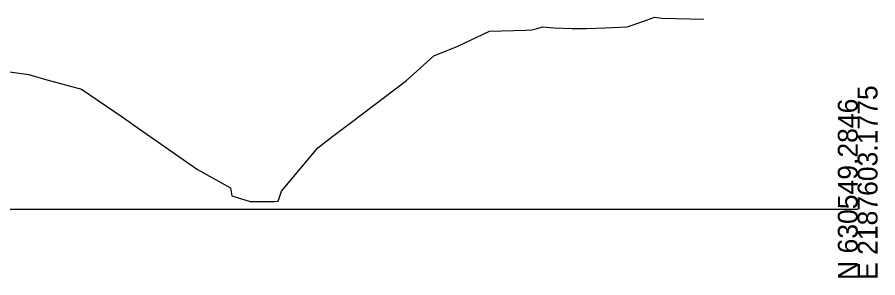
# Model space of a CAD drawing. Extents: x -26 to 4903, y -1010 to 9587.
# Drawn here: x 181.3 to 302.8, y 8490.3 to 8527.1 of the extents above; entities that cross this region are included whole.
import ezdxf

# ---------------------------------------------------------------- set-up
doc = ezdxf.new("R2010")
doc.units = 0
doc.layers.add('Exist Cross Section Cell', color=7, linetype='Continuous')
doc.layers.add('Exist XS Ground Line', color=7, linetype='Continuous')

msp = doc.modelspace()

# ---------------------------------------------------------------- linework, layer by layer
at = {"layer": 'Exist Cross Section Cell'}
msp.add_line((150, 8500), (300, 8500), dxfattribs=at)
at = {"layer": 'Exist XS Ground Line'}
for p, q in [((267.44, 8525.75), (269.78, 8526.57)), ((269.78, 8526.57), (271.3, 8527.11)), ((271.3, 8527.11), (272.36, 8526.97)), ((272.36, 8526.97), (278.29, 8526.83)), ((243.55, 8523), (248.01, 8525.15)), ((248.01, 8525.15), (253.12, 8525.3)), ((253.12, 8525.3), (254.01, 8525.34)), ((254.01, 8525.34), (254.76, 8525.52)), ((254.76, 8525.52), (255.48, 8525.73)), ((255.48, 8525.73), (257.19, 8525.62)), ((257.19, 8525.62), (259.7, 8525.5)), ((259.7, 8525.5), (260.95, 8525.51)), ((260.95, 8525.51), (261.65, 8525.53)), ((261.65, 8525.53), (264.33, 8525.62)), ((264.33, 8525.62), (267.44, 8525.75)), ((240.14, 8521.65), (243.55, 8523)), ((236.3, 8518.17), (240.14, 8521.65)), ((175.46, 8520.06), (182.95, 8519.04)), ((182.95, 8519.04), (185.16, 8518.36)), ((185.16, 8518.36), (190.39, 8516.96)), ((228.7, 8512.42), (236.3, 8518.17)), ((190.39, 8516.96), (196.26, 8512.93)), ((196.26, 8512.93), (198.56, 8511.34)), ((225.87, 8510.31), (228.7, 8512.42)), ((198.56, 8511.34), (206.77, 8505.62)), ((223.77, 8508.64), (225.87, 8510.31)), ((218.66, 8502.53), (223.77, 8508.64)), ((206.77, 8505.62), (211.46, 8503)), ((211.46, 8503), (211.62, 8501.87)), ((211.62, 8501.87), (214.2, 8501.09)), ((218.17, 8501.14), (218.66, 8502.53)), ((214.2, 8501.09), (217.68, 8501.09)), ((217.68, 8501.09), (218.17, 8501.14))]:
    msp.add_line(p, q, dxfattribs=at)

# ---------------------------------------------------------------- texts
at = {"layer": 'Exist Cross Section Cell'}
for s, p in [('E 2187603.1775', (302.8, 8490)), ('N 630549.2846', (300, 8490))]:
    msp.add_text(s, height=2.8, rotation=90, dxfattribs=at).set_placement(p)

doc.saveas('drawing.dxf')
